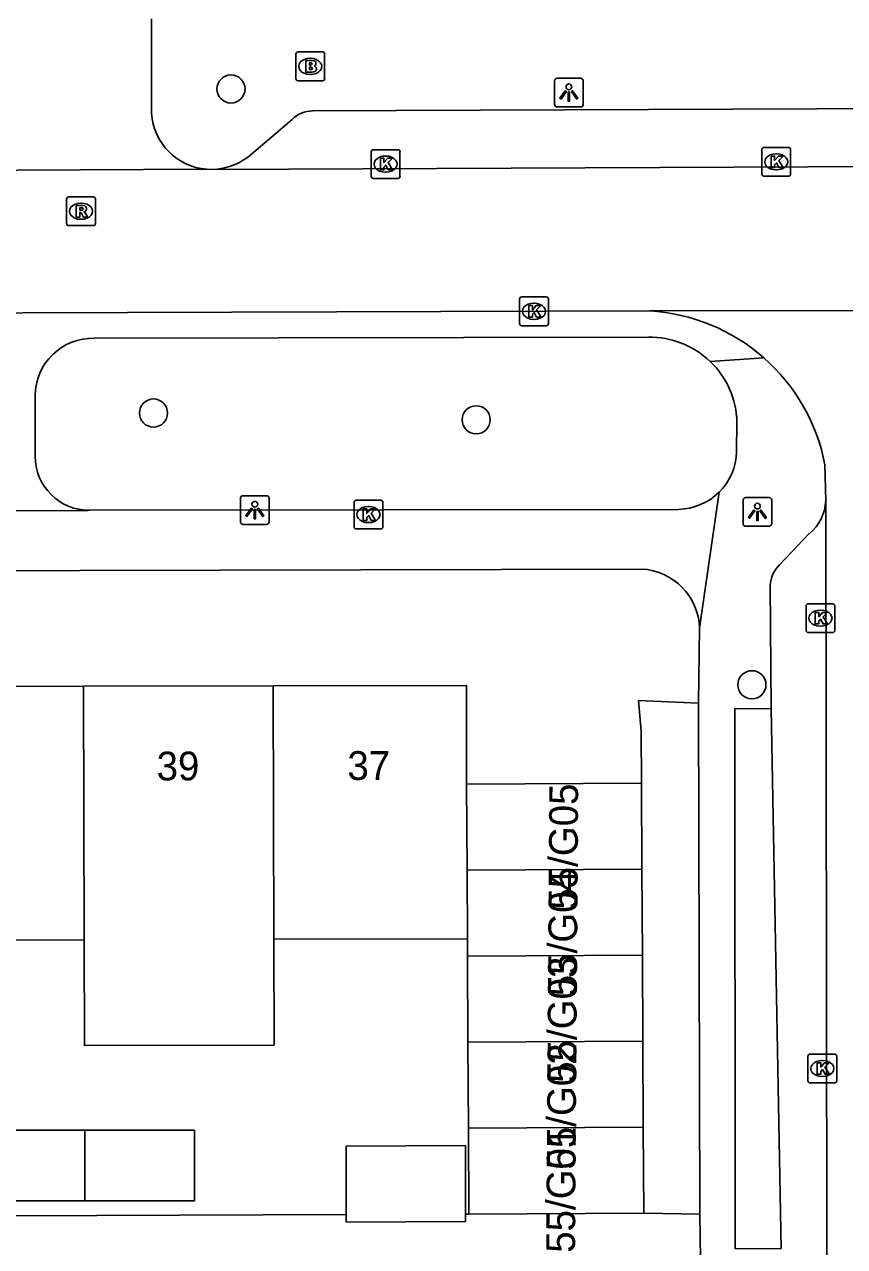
# Model space of a CAD drawing. Extents: x 160732 to 162105, y 387428 to 388479.
# Drawn here: x 161399.18 to 161427.67, y 388044.4 to 388086.9 of the extents above; entities that cross this region are included whole.
import ezdxf

# ---------------------------------------------------------------- set-up
doc = ezdxf.new("R2010")
doc.units = 0
for name, color, linetype in [('IMGEO_Boom', 7, 'Continuous'), ('IMGEO_Brandkraan', 7, 'Continuous'), ('IMGEO_Kolk', 7, 'Continuous'), ('IMGEO_Lichtpunt', 7, 'Continuous'), ('IMGEO_Pand', 7, 'Continuous'), ('IMGEO_Pand_nummerreeks', 7, 'Continuous'), ('IMGEO_Rijbaan_lokaal_open', 7, 'Continuous'), ('IMGEO_Rioolput', 7, 'Continuous'), ('IMGEO_Voetpad_open', 7, 'Continuous')]:
    doc.layers.add(name, color=color, linetype=linetype)

msp = doc.modelspace()

# ---------------------------------------------------------------- linework, layer by layer
at = {"layer": 'IMGEO_Boom'}
for centre in [(161406.353, 388084.653), (161403.661, 388073.386), (161414.873, 388073.15), (161424.452, 388063.938)]:
    msp.add_circle(centre, 0.489, dxfattribs=at)
at = {"layer": 'IMGEO_Brandkraan'}
for p, q in [((161408.682, 388085.94), (161409.534, 388085.94)), ((161408.607, 388085.014), (161408.607, 388085.866)), ((161409.095, 388085.72), (161409.12, 388085.72)), ((161409.608, 388085.866), (161409.608, 388085.014)), ((161409.118, 388085.16), (161409.093, 388085.16)), ((161409.534, 388084.94), (161408.682, 388084.94))]:
    msp.add_line(p, q, dxfattribs=at)
for points in [[(161408.682, 388085.94), (161409.534, 388085.94)], [(161408.607, 388085.014), (161408.607, 388085.866)], [(161408.955, 388085.64), (161408.955, 388085.24), (161409.168, 388085.24)], [(161409.186, 388085.64), (161408.955, 388085.64)], [(161409.134, 388085.559), (161409.08, 388085.559), (161409.08, 388085.483)], [(161409.608, 388085.866), (161409.608, 388085.014)], [(161409.08, 388085.483), (161409.133, 388085.483)], [(161409.142, 388085.407), (161409.08, 388085.407), (161409.08, 388085.326)], [(161409.08, 388085.326), (161409.142, 388085.326)], [(161409.534, 388084.94), (161408.682, 388084.94)]]:
    msp.add_lwpolyline(points, dxfattribs=at)
for centre, radius, start, end in [((161408.684, 388085.864), 0.0765, 91.552, 178.448), ((161408.684, 388085.864), 0.0765, 91.552, 178.448), ((161409.532, 388085.864), 0.0765, 1.552, 88.448), ((161409.532, 388085.864), 0.0765, 1.552, 88.448), ((161409.135, 388085.521), 0.0379, 267.8285, 90.9355), ((161409.19, 388085.495), 0.145, 59.4692, 91.5367), ((161409.215, 388085.542), 0.0922, 285.5137, 58.1501), ((161409.143, 388085.366), 0.0404, 269.8759, 90.5077), ((161409.174, 388085.491), 0.251, 268.6676, 293.5347), ((161409.22, 388085.35), 0.105, 301.3115, 78.989), ((161408.684, 388085.016), 0.0765, 181.552, 268.448), ((161408.684, 388085.016), 0.0765, 181.552, 268.448), ((161409.532, 388085.016), 0.0765, 271.552, 358.448), ((161409.532, 388085.016), 0.0765, 271.552, 358.448)]:
    msp.add_arc(centre, radius, start, end, dxfattribs=at)
for centre, major_axis, ratio, start_param, end_param in [((161409.094, 388085.44), (-0.387, 0.002), 0.722429, 4.712389, 7.853982), ((161409.119, 388085.44), (-0.39, 0.002), 0.717154, 1.570796, 4.712389)]:
    msp.add_ellipse(centre, major_axis=major_axis, ratio=ratio, start_param=start_param, end_param=end_param, dxfattribs=at)
at = {"layer": 'IMGEO_Kolk'}
for p, q in [((161411.299, 388082.542), (161412.151, 388082.542)), ((161424.797, 388081.694), (161424.797, 388082.546)), ((161424.872, 388082.62), (161425.724, 388082.62)), ((161425.798, 388082.546), (161425.798, 388081.694)), ((161411.224, 388081.616), (161411.224, 388082.468)), ((161411.712, 388082.322), (161411.737, 388082.322)), ((161412.225, 388082.468), (161412.225, 388081.616)), ((161425.285, 388082.4), (161425.31, 388082.4)), ((161411.735, 388081.762), (161411.71, 388081.762)), ((161425.308, 388081.84), (161425.283, 388081.84)), ((161412.151, 388081.542), (161411.299, 388081.542)), ((161425.724, 388081.62), (161424.872, 388081.62)), ((161416.455, 388077.422), (161417.307, 388077.422)), ((161416.38, 388076.496), (161416.38, 388077.348)), ((161416.868, 388077.202), (161416.893, 388077.202)), ((161417.381, 388077.348), (161417.381, 388076.496)), ((161416.891, 388076.642), (161416.866, 388076.642)), ((161417.307, 388076.422), (161416.455, 388076.422)), ((161410.629, 388069.428), (161410.629, 388070.28)), ((161410.704, 388070.354), (161411.556, 388070.354)), ((161411.63, 388070.28), (161411.63, 388069.428)), ((161411.117, 388070.134), (161411.142, 388070.134)), ((161411.556, 388069.354), (161410.704, 388069.354)), ((161411.14, 388069.574), (161411.115, 388069.574)), ((161426.333, 388065.828), (161426.333, 388066.68)), ((161426.408, 388066.754), (161427.26, 388066.754)), ((161426.821, 388066.534), (161426.846, 388066.534)), ((161427.334, 388066.68), (161427.334, 388065.828)), ((161426.844, 388065.974), (161426.819, 388065.974)), ((161427.26, 388065.754), (161426.408, 388065.754)), ((161426.474, 388051.094), (161427.326, 388051.094)), ((161426.399, 388050.168), (161426.399, 388051.02)), ((161426.887, 388050.874), (161426.912, 388050.874)), ((161427.4, 388051.02), (161427.4, 388050.168)), ((161426.91, 388050.314), (161426.885, 388050.314)), ((161427.326, 388050.094), (161426.474, 388050.094))]:
    msp.add_line(p, q, dxfattribs=at)
for points in [[(161411.299, 388082.542), (161412.151, 388082.542)], [(161424.797, 388081.694), (161424.797, 388082.546)], [(161424.872, 388082.62), (161425.724, 388082.62)], [(161425.798, 388082.546), (161425.798, 388081.694)], [(161411.224, 388081.616), (161411.224, 388082.468)], [(161411.545, 388082.242), (161411.668, 388082.242), (161411.668, 388082.091), (161411.798, 388082.242), (161411.962, 388082.242), (161411.816, 388082.091), (161411.969, 388081.842), (161411.817, 388081.842), (161411.732, 388082.006), (161411.668, 388081.939), (161411.668, 388081.842), (161411.545, 388081.842), (161411.545, 388082.242)], [(161412.225, 388082.468), (161412.225, 388081.616)], [(161425.118, 388082.32), (161425.241, 388082.32), (161425.241, 388082.169), (161425.371, 388082.32), (161425.535, 388082.32), (161425.389, 388082.169), (161425.542, 388081.92), (161425.39, 388081.92), (161425.305, 388082.084), (161425.241, 388082.017), (161425.241, 388081.92), (161425.118, 388081.92), (161425.118, 388082.32)], [(161412.151, 388081.542), (161411.299, 388081.542)], [(161425.724, 388081.62), (161424.872, 388081.62)], [(161416.455, 388077.422), (161417.307, 388077.422)], [(161416.38, 388076.496), (161416.38, 388077.348)], [(161416.701, 388077.122), (161416.824, 388077.122), (161416.824, 388076.971), (161416.954, 388077.122), (161417.118, 388077.122), (161416.972, 388076.971), (161417.125, 388076.722), (161416.973, 388076.722), (161416.888, 388076.886), (161416.824, 388076.819), (161416.824, 388076.722), (161416.701, 388076.722), (161416.701, 388077.122)], [(161417.381, 388077.348), (161417.381, 388076.496)], [(161417.307, 388076.422), (161416.455, 388076.422)], [(161410.629, 388069.428), (161410.629, 388070.28)], [(161410.704, 388070.354), (161411.556, 388070.354)], [(161411.63, 388070.28), (161411.63, 388069.428)], [(161410.95, 388070.054), (161411.073, 388070.054), (161411.073, 388069.903), (161411.203, 388070.054), (161411.367, 388070.054), (161411.221, 388069.903), (161411.374, 388069.654), (161411.222, 388069.654), (161411.137, 388069.818), (161411.073, 388069.751), (161411.073, 388069.654), (161410.95, 388069.654), (161410.95, 388070.054)], [(161411.556, 388069.354), (161410.704, 388069.354)], [(161426.333, 388065.828), (161426.333, 388066.68)], [(161426.408, 388066.754), (161427.26, 388066.754)], [(161426.654, 388066.454), (161426.777, 388066.454), (161426.777, 388066.303), (161426.907, 388066.454), (161427.071, 388066.454), (161426.925, 388066.303), (161427.078, 388066.054), (161426.926, 388066.054), (161426.841, 388066.218), (161426.777, 388066.151), (161426.777, 388066.054), (161426.654, 388066.054), (161426.654, 388066.454)], [(161427.334, 388066.68), (161427.334, 388065.828)], [(161427.26, 388065.754), (161426.408, 388065.754)], [(161426.474, 388051.094), (161427.326, 388051.094)], [(161426.399, 388050.168), (161426.399, 388051.02)], [(161426.72, 388050.794), (161426.843, 388050.794), (161426.843, 388050.643), (161426.973, 388050.794), (161427.137, 388050.794), (161426.991, 388050.643), (161427.144, 388050.394), (161426.992, 388050.394), (161426.907, 388050.558), (161426.843, 388050.491), (161426.843, 388050.394), (161426.72, 388050.394), (161426.72, 388050.794)], [(161427.4, 388051.02), (161427.4, 388050.168)], [(161427.326, 388050.094), (161426.474, 388050.094)]]:
    msp.add_lwpolyline(points, dxfattribs=at)
for centre, start, end in [((161411.301, 388082.466), 91.552, 178.448), ((161411.301, 388082.466), 91.552, 178.448), ((161412.149, 388082.466), 1.552, 88.448), ((161412.149, 388082.466), 1.552, 88.448), ((161424.874, 388082.544), 91.552, 178.448), ((161424.874, 388082.544), 91.552, 178.448), ((161425.722, 388082.544), 1.552, 88.448), ((161425.722, 388082.544), 1.552, 88.448), ((161424.874, 388081.696), 181.552, 268.448), ((161424.874, 388081.696), 181.552, 268.448), ((161425.722, 388081.696), 271.552, 358.448), ((161425.722, 388081.696), 271.552, 358.448), ((161411.301, 388081.618), 181.552, 268.448), ((161411.301, 388081.618), 181.552, 268.448), ((161412.149, 388081.618), 271.552, 358.448), ((161412.149, 388081.618), 271.552, 358.448), ((161416.457, 388077.346), 91.552, 178.448), ((161416.457, 388077.346), 91.552, 178.448), ((161417.305, 388077.346), 1.552, 88.448), ((161417.305, 388077.346), 1.552, 88.448), ((161416.457, 388076.498), 181.552, 268.448), ((161416.457, 388076.498), 181.552, 268.448), ((161417.305, 388076.498), 271.552, 358.448), ((161417.305, 388076.498), 271.552, 358.448), ((161410.706, 388070.278), 91.552, 178.448), ((161410.706, 388070.278), 91.552, 178.448), ((161411.554, 388070.278), 1.552, 88.448), ((161411.554, 388070.278), 1.552, 88.448), ((161410.706, 388069.43), 181.552, 268.448), ((161410.706, 388069.43), 181.552, 268.448), ((161411.554, 388069.43), 271.552, 358.448), ((161411.554, 388069.43), 271.552, 358.448), ((161426.41, 388066.678), 91.552, 178.448), ((161426.41, 388066.678), 91.552, 178.448), ((161427.258, 388066.678), 1.552, 88.448), ((161427.258, 388066.678), 1.552, 88.448), ((161426.41, 388065.83), 181.552, 268.448), ((161426.41, 388065.83), 181.552, 268.448), ((161427.258, 388065.83), 271.552, 358.448), ((161427.258, 388065.83), 271.552, 358.448), ((161426.476, 388051.018), 91.552, 178.448), ((161426.476, 388051.018), 91.552, 178.448), ((161427.324, 388051.018), 1.552, 88.448), ((161427.324, 388051.018), 1.552, 88.448), ((161426.476, 388050.17), 181.552, 268.448), ((161426.476, 388050.17), 181.552, 268.448), ((161427.324, 388050.17), 271.552, 358.448), ((161427.324, 388050.17), 271.552, 358.448)]:
    msp.add_arc(centre, 0.0765, start, end, dxfattribs=at)
for centre, major_axis, ratio, start_param, end_param in [((161411.711, 388082.042), (-0.387, 0.002), 0.722429, 4.712389, 7.853982), ((161411.736, 388082.042), (-0.39, 0.002), 0.717154, 1.570796, 4.712389), ((161425.284, 388082.12), (-0.387, 0.002), 0.722429, 4.712389, 7.853982), ((161425.309, 388082.12), (-0.39, 0.002), 0.717154, 1.570796, 4.712389), ((161416.867, 388076.922), (-0.387, 0.002), 0.722429, 4.712389, 7.853982), ((161416.892, 388076.922), (-0.39, 0.002), 0.717154, 1.570796, 4.712389), ((161411.116, 388069.854), (-0.387, 0.002), 0.722429, 4.712389, 7.853982), ((161411.141, 388069.854), (-0.39, 0.002), 0.717154, 1.570796, 4.712389), ((161426.82, 388066.254), (-0.387, 0.002), 0.722429, 4.712389, 7.853982), ((161426.845, 388066.254), (-0.39, 0.002), 0.717154, 1.570796, 4.712389), ((161426.886, 388050.594), (-0.387, 0.002), 0.722429, 4.712389, 7.853982), ((161426.911, 388050.594), (-0.39, 0.002), 0.717154, 1.570796, 4.712389)]:
    msp.add_ellipse(centre, major_axis=major_axis, ratio=ratio, start_param=start_param, end_param=end_param, dxfattribs=at)
at = {"layer": 'IMGEO_Lichtpunt'}
for p, q in [((161417.595, 388084.93), (161417.595, 388084.123)), ((161417.595, 388084.93), (161417.595, 388084.123)), ((161418.497, 388085.025), (161417.689, 388085.025)), ((161418.497, 388085.025), (161417.689, 388085.025)), ((161418.591, 388084.123), (161418.591, 388084.93)), ((161418.591, 388084.123), (161418.591, 388084.93)), ((161417.689, 388084.029), (161418.497, 388084.029)), ((161417.689, 388084.029), (161418.497, 388084.029)), ((161406.682, 388070.415), (161406.682, 388069.608)), ((161406.682, 388070.415), (161406.682, 388069.608)), ((161407.584, 388070.51), (161406.776, 388070.51)), ((161407.584, 388070.51), (161406.776, 388070.51)), ((161407.678, 388069.608), (161407.678, 388070.415)), ((161407.678, 388069.608), (161407.678, 388070.415)), ((161424.144, 388070.35), (161424.144, 388069.543)), ((161424.144, 388070.35), (161424.144, 388069.543)), ((161425.046, 388070.445), (161424.238, 388070.445)), ((161425.046, 388070.445), (161424.238, 388070.445)), ((161425.14, 388069.543), (161425.14, 388070.35)), ((161425.14, 388069.543), (161425.14, 388070.35)), ((161406.776, 388069.514), (161407.584, 388069.514)), ((161406.776, 388069.514), (161407.584, 388069.514)), ((161424.238, 388069.449), (161425.046, 388069.449)), ((161424.238, 388069.449), (161425.046, 388069.449))]:
    msp.add_line(p, q, dxfattribs=at)
for points in [[(161417.969, 388084.594), (161418.008, 388084.566), (161417.82, 388084.304), (161417.782, 388084.331), (161417.969, 388084.594)], [(161418.071, 388084.546), (161418.118, 388084.546), (161418.118, 388084.224), (161418.071, 388084.224), (161418.071, 388084.546)], [(161418.181, 388084.566), (161418.219, 388084.593), (161418.406, 388084.331), (161418.367, 388084.303), (161418.181, 388084.566)], [(161407.056, 388070.079), (161407.095, 388070.051), (161406.907, 388069.789), (161406.869, 388069.816), (161407.056, 388070.079)], [(161407.158, 388070.031), (161407.205, 388070.031), (161407.205, 388069.709), (161407.158, 388069.709), (161407.158, 388070.031)], [(161407.268, 388070.051), (161407.306, 388070.078), (161407.493, 388069.816), (161407.454, 388069.788), (161407.268, 388070.051)], [(161424.518, 388070.014), (161424.557, 388069.986), (161424.369, 388069.724), (161424.331, 388069.751), (161424.518, 388070.014)], [(161424.62, 388069.966), (161424.667, 388069.966), (161424.667, 388069.644), (161424.62, 388069.644), (161424.62, 388069.966)], [(161424.73, 388069.986), (161424.768, 388070.013), (161424.955, 388069.751), (161424.916, 388069.723), (161424.73, 388069.986)]]:
    msp.add_lwpolyline(points, dxfattribs=at)
for centre in [(161418.094, 388084.728), (161407.181, 388070.213), (161424.643, 388070.148)]:
    msp.add_circle(centre, 0.0994, dxfattribs=at)
for centre, start, end in [((161417.689, 388084.93), 90, 180), ((161417.689, 388084.93), 90, 180), ((161418.497, 388084.93), 0, 90), ((161418.497, 388084.93), 0, 90), ((161417.689, 388084.123), 180, 270), ((161417.689, 388084.123), 180, 270), ((161418.497, 388084.123), 270, 0), ((161418.497, 388084.123), 270, 360), ((161406.776, 388070.415), 90, 180), ((161406.776, 388070.415), 90, 180), ((161407.584, 388070.415), 0, 90), ((161407.584, 388070.415), 0, 90), ((161424.238, 388070.35), 90, 180), ((161424.238, 388070.35), 90, 180), ((161425.046, 388070.35), 0, 90), ((161425.046, 388070.35), 0, 90), ((161406.776, 388069.608), 180, 270), ((161406.776, 388069.608), 180, 270), ((161407.584, 388069.608), 270, 0), ((161407.584, 388069.608), 270, 360), ((161424.238, 388069.543), 180, 270), ((161424.238, 388069.543), 180, 270), ((161425.046, 388069.543), 270, 0), ((161425.046, 388069.543), 270, 360)]:
    msp.add_arc(centre, 0.0946, start, end, dxfattribs=at)
at = {"layer": 'IMGEO_Pand'}
for points in [[(161394.643, 388063.869), (161401.233, 388063.884)], [(161407.823, 388063.9), (161401.233, 388063.884)], [(161401.233, 388063.884), (161401.254, 388055.073)], [(161414.538, 388060.483), (161414.531, 388063.916), (161407.823, 388063.9)], [(161407.823, 388063.9), (161407.844, 388055.089)], [(161420.616, 388060.514), (161414.538, 388060.483)], [(161414.538, 388060.483), (161414.554, 388057.493)], [(161420.631, 388057.523), (161420.616, 388060.514)], [(161420.631, 388057.523), (161414.554, 388057.493)], [(161414.554, 388057.493), (161414.566, 388055.105)], [(161420.646, 388054.533), (161420.631, 388057.523)], [(161394.664, 388055.058), (161401.254, 388055.073)], [(161401.254, 388055.073), (161401.263, 388051.392), (161407.853, 388051.408), (161407.844, 388055.089)], [(161407.844, 388055.089), (161414.566, 388055.105)], [(161414.566, 388055.105), (161414.569, 388054.502)], [(161414.569, 388054.502), (161420.646, 388054.533)], [(161414.584, 388051.511), (161414.569, 388054.502)], [(161420.662, 388051.542), (161420.646, 388054.533)], [(161420.662, 388051.542), (161414.584, 388051.511)], [(161414.584, 388051.511), (161414.6, 388048.521)], [(161420.677, 388048.552), (161420.662, 388051.542)], [(161414.6, 388048.521), (161420.677, 388048.552)], [(161420.692, 388045.561), (161420.677, 388048.552)], [(161401.276, 388045.996), (161397.514, 388045.996), (161397.514, 388048.447), (161401.27, 388048.447)], [(161401.276, 388045.996), (161401.27, 388048.447)], [(161401.27, 388048.447), (161405.088, 388048.447), (161405.088, 388045.996), (161401.276, 388045.996)], [(161414.615, 388045.53), (161414.6, 388048.521)], [(161410.357, 388045.513), (161410.357, 388047.891), (161414.499, 388047.913), (161414.499, 388045.53)], [(161420.692, 388045.561), (161414.615, 388045.53)], [(161414.499, 388045.53), (161414.499, 388045.292), (161414.498, 388045.276), (161410.357, 388045.255), (161410.357, 388045.513)]]:
    msp.add_lwpolyline(points, dxfattribs=at)
at = {"layer": 'IMGEO_Rijbaan_lokaal_open'}
for points in [[(161403.586, 388087.097), (161403.595, 388083.807)], [(161392.332, 388081.796), (161405.513, 388081.866)], [(161405.513, 388081.866), (161405.781, 388081.854)], [(161405.781, 388081.854), (161444.423, 388082.032)], [(161420.9, 388076.934), (161377.332, 388076.799)], [(161436.655, 388076.945), (161420.9, 388076.934)], [(161427.017, 388070.342), (161426.989, 388071.582)], [(161427.076, 388027.448), (161427.017, 388070.342)]]:
    msp.add_lwpolyline(points, dxfattribs=at)
for centre, radius, start, end in [((161405.666, 388083.935), 2.075, 183.5496, 265.7674), ((161420.521, 388070.368), 6.577, 48.66, 86.6946), ((161420.513, 388070.356), 6.591, 10.7179, 48.679)]:
    msp.add_arc(centre, radius, start, end, dxfattribs=at)
at = {"layer": 'IMGEO_Rioolput'}
for p, q in [((161400.64, 388079.975), (161400.64, 388080.827)), ((161400.715, 388080.901), (161401.567, 388080.901)), ((161401.641, 388080.827), (161401.641, 388079.975)), ((161401.128, 388080.681), (161401.153, 388080.681)), ((161401.151, 388080.121), (161401.126, 388080.121)), ((161401.567, 388079.901), (161400.715, 388079.901))]:
    msp.add_line(p, q, dxfattribs=at)
for points in [[(161400.64, 388079.975), (161400.64, 388080.827)], [(161400.715, 388080.901), (161401.567, 388080.901)], [(161401.641, 388080.827), (161401.641, 388079.975)], [(161401.229, 388080.599), (161400.977, 388080.601), (161400.977, 388080.201)], [(161401.155, 388080.52), (161401.101, 388080.52), (161401.101, 388080.439)], [(161401.101, 388080.439), (161401.153, 388080.439)], [(161400.977, 388080.201), (161401.101, 388080.201), (161401.101, 388080.363), (161401.112, 388080.363)], [(161401.159, 388080.334), (161401.23, 388080.201), (161401.37, 388080.201), (161401.305, 388080.327)], [(161401.567, 388079.901), (161400.715, 388079.901)]]:
    msp.add_lwpolyline(points, dxfattribs=at)
for centre, radius, start, end in [((161400.717, 388080.825), 0.0765, 91.552, 178.448), ((161400.717, 388080.825), 0.0765, 91.552, 178.448), ((161401.565, 388080.825), 0.0765, 1.552, 88.448), ((161401.565, 388080.825), 0.0765, 1.552, 88.448), ((161401.137, 388080.628), 0.19, 274.7715, 282.9687), ((161401.161, 388080.424), 0.0964, 77.0061, 93.1865), ((161401.175, 388080.481), 0.0378, 276.6634, 79.6772), ((161401.228, 388080.489), 0.109, 350.3612, 89.416), ((161401.226, 388080.489), 0.112, 277.5842, 350.9817), ((161400.717, 388079.977), 0.0765, 181.552, 268.448), ((161400.717, 388079.977), 0.0765, 181.552, 268.448), ((161401.111, 388080.31), 0.0533, 26.0293, 88.6989), ((161401.21, 388080.274), 0.108, 29.5134, 73.7905), ((161401.565, 388079.977), 0.0765, 271.552, 358.448), ((161401.565, 388079.977), 0.0765, 271.552, 358.448)]:
    msp.add_arc(centre, radius, start, end, dxfattribs=at)
for centre, major_axis, ratio, start_param, end_param in [((161401.127, 388080.401), (-0.387, 0.002), 0.722429, 4.712389, 7.853982), ((161401.152, 388080.401), (-0.39, 0.002), 0.717154, 1.570796, 4.712389)]:
    msp.add_ellipse(centre, major_axis=major_axis, ratio=ratio, start_param=start_param, end_param=end_param, dxfattribs=at)
at = {"layer": 'IMGEO_Voetpad_open'}
for points in [[(161409.191, 388083.891), (161441.304, 388084.02)], [(161407.071, 388082.381), (161408.475, 388083.592)], [(161420.854, 388076.02), (161401.598, 388075.987)], [(161424.865, 388075.306), (161423.001, 388075.181)], [(161399.55, 388073.996), (161399.551, 388071.881)], [(161423.932, 388073.072), (161423.921, 388072.037)], [(161422.631, 388065.904), (161423.314, 388070.633)], [(161401.433, 388070.003), (161401.384, 388069.998), (161395.826, 388069.975), (161395.694, 388069.989)], [(161421.906, 388070.036), (161401.433, 388070.003)], [(161425.414, 388068.103), (161426.447, 388069.192)], [(161376.685, 388067.85), (161420.622, 388067.96)], [(161425.125, 388063.116), (161425.082, 388067.399)], [(161422.631, 388065.904), (161422.596, 388063.292)], [(161420.616, 388060.514), (161420.604, 388062.323), (161420.513, 388063.385), (161422.596, 388063.292)], [(161422.596, 388063.292), (161422.645, 388045.524)], [(161425.472, 388044.338), (161423.875, 388044.326), (161423.856, 388063.105), (161425.125, 388063.116)], [(161425.125, 388063.116), (161425.472, 388044.338)], [(161422.645, 388045.524), (161420.692, 388045.561)], [(161410.357, 388045.513), (161381.472, 388045.396)], [(161414.615, 388045.53), (161414.499, 388045.53)], [(161422.662, 388043.962), (161422.645, 388045.524)]]:
    msp.add_lwpolyline(points, dxfattribs=at)
for centre, radius, start, end in [((161409.181, 388082.908), 0.983, 89.4278, 135.9028), ((161405.59, 388084.163), 2.317, 274.7217, 309.721), ((161401.558, 388073.98), 2.008, 88.8533, 179.5296), ((161420.91, 388072.997), 3.023, 46.2456, 91.0655), ((161420.906, 388072.996), 3.027, 1.4319, 46.2054), ((161421.869, 388072.091), 2.053, 314.7457, 358.4932), ((161401.424, 388071.876), 1.873, 179.8385, 270.2834), ((161421.864, 388072.093), 2.057, 271.1572, 314.7973), ((161425.436, 388070.409), 1.583, 309.7122, 357.557), ((161426.185, 388067.309), 1.107, 134.1643, 175.3395), ((161420.507, 388065.838), 2.125, 1.7833, 86.8918)]:
    msp.add_arc(centre, radius, start, end, dxfattribs=at)

# ---------------------------------------------------------------- texts
at = {"layer": 'IMGEO_Pand_nummerreeks'}
for s, rotation, p in [('39', 0.1375, (161403.769, 388060.61)), ('37', 0.1368, (161410.398, 388060.626)), ('55/G05', 89.6035, (161418.387, 388056.114)), ('55/G04', 89.6035, (161418.366, 388053.104)), ('55/G03', 89.6035, (161418.345, 388050.093)), ('55/G02', 89.6035, (161418.324, 388047.076)), ('55/G01', 89.6035, (161418.304, 388044.183))]:
    msp.add_text(s, height=1, rotation=rotation, dxfattribs=at).set_placement(p)

doc.saveas('drawing.dxf')
